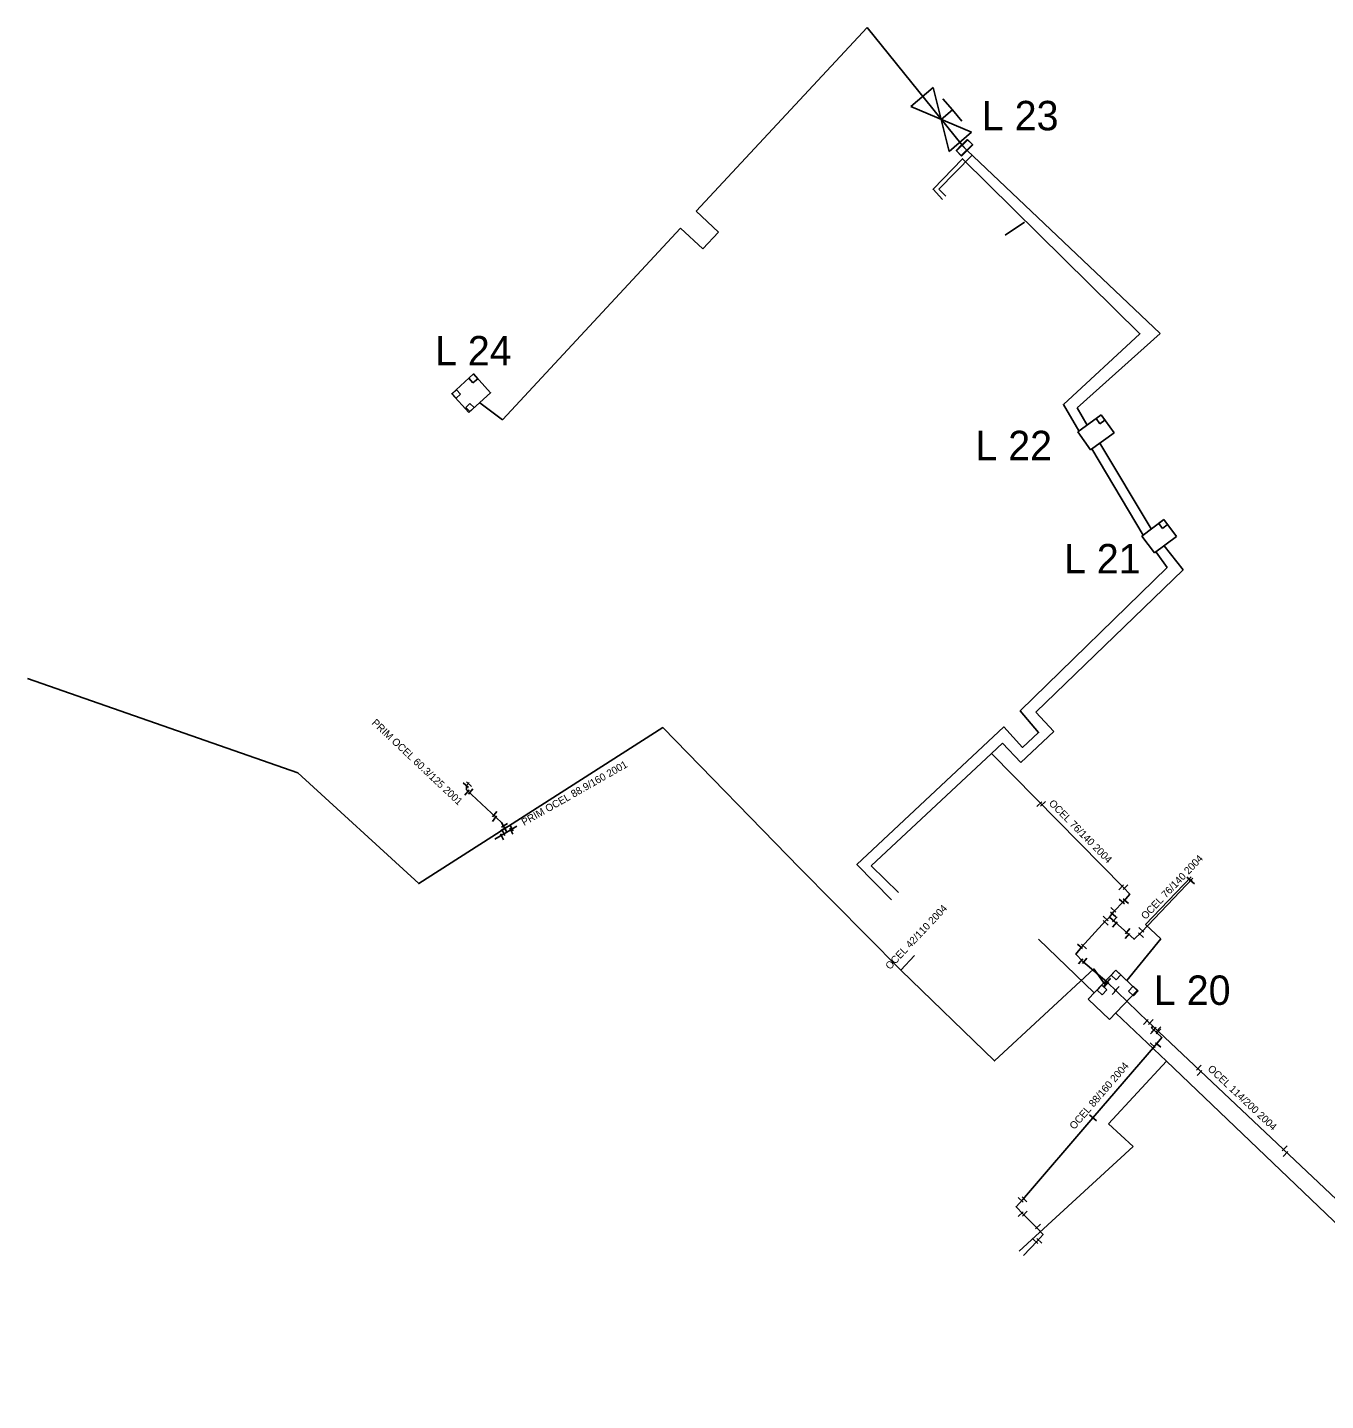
# Model space of a CAD drawing. Extents: x -642943 to -623314, y -1138561 to -1113539.
# Drawn here: x -641952.2 to -641820, y -1114162.7 to -1114022.9 of the extents above; entities that cross this region are included whole.
import ezdxf

# ---------------------------------------------------------------- set-up
doc = ezdxf.new("R2010")
doc.units = 0
for name, color, linetype in [('horkovod armatury', 7, 'Continuous'), ('horkovod dimenze', 7, 'Continuous'), ('horkovod předisol', 7, 'Continuous'), ('horkovod sváry', 7, 'Continuous'), ('horkovod trasa', 7, 'Continuous'), ('horkovod zrušený', 7, 'Continuous'), ('horkovod číslo šachty', 7, 'Continuous'), ('horkovod šachty', 7, 'Continuous')]:
    doc.layers.add(name, color=color, linetype=linetype)

# ---------------------------------------------------------------- blocks, each defined once
blk = doc.blocks.new('SPH')
at = {"layer": 'horkovod sváry'}
blk.add_line((0, -0.035), (0, 0.035), dxfattribs=at)
blk = doc.blocks.new('SCH_01_94')
at = {"layer": 'horkovod armatury'}
for p, q in [((10, 5), (-10, -5)), ((-10, -5), (-10, 5)), ((-10, 5), (10, -5)), ((-5, 5), (0, 5)), ((0, 5), (0, 0)), ((5, 5), (0, 5)), ((10, -5), (10, 5))]:
    blk.add_line(p, q, dxfattribs=at)
blk = doc.blocks.new('POINT_DISPLAY')
blk.add_line((0, 0), (0, 0))

msp = doc.modelspace()

# ---------------------------------------------------------------- linework, layer by layer
at = {"layer": 'horkovod předisol'}
for p, q in [((-641902.33, -1114104.24), (-641903.34, -1114104.84)), ((-641903.34, -1114104.84), (-641904.59, -1114105.56)), ((-641863.22, -1114118.89), (-641861.84, -1114117.42))]:
    msp.add_line(p, q, dxfattribs=at)
for points in [[(-641863.22, -1114118.89), (-641873.52, -1114108.52), (-641887.45, -1114094.19), (-641912.32, -1114110.08), (-641924.62, -1114098.78), (-641952.17, -1114089.2)], [(-641841.97, -1114113.5), (-641841.57, -1114112.97), (-641840.52, -1114111.87), (-641839.92, -1114111.17), (-641840.57, -1114110.47), (-641854, -1114096.82)], [(-641903.34, -1114104.84), (-641903.91, -1114103.86), (-641907.47, -1114100.52), (-641907.47, -1114100.09), (-641907.19, -1114099.79)], [(-641841.97, -1114113.5), (-641841.44, -1114113.98), (-641840.13, -1114115.17), (-641839.47, -1114115.75), (-641838.72, -1114115.02), (-641833.51, -1114109.53)], [(-641842.26, -1114120.1), (-641844.69, -1114118), (-641845.41, -1114117.26), (-641844.83, -1114116.56), (-641842.38, -1114113.86), (-641841.97, -1114113.5)], [(-641842.26, -1114120.1), (-641842.49, -1114120.29), (-641843.58, -1114118.77), (-641853.69, -1114128.14), (-641863.22, -1114118.89)], [(-641842.26, -1114120.1), (-641838.03, -1114124.16), (-641837.57, -1114124.6)], [(-641837.57, -1114124.6), (-641837.69, -1114124.79), (-641836.65, -1114125.76), (-641837.3, -1114126.54), (-641843.67, -1114133.93), (-641850.83, -1114142.29), (-641851.49, -1114143), (-641850.78, -1114143.75), (-641849.4, -1114145.12), (-641848.75, -1114145.83), (-641849.35, -1114146.5), (-641850.74, -1114147.96)], [(-641837.57, -1114124.6), (-641814.66, -1114146.23)]]:
    msp.add_lwpolyline(points, dxfattribs=at)
at = {"layer": 'horkovod trasa'}
for p, q in [((-641866.65, -1114022.86), (-641884.06, -1114041.59)), ((-641856.99, -1114034.86), (-641866.65, -1114022.86)), ((-641855.97, -1114035.87), (-641859.37, -1114039.34)), ((-641859.37, -1114039.34), (-641858.66, -1114040.04)), ((-641881.79, -1114043.7), (-641884.06, -1114041.59)), ((-641885.66, -1114043.31), (-641903.81, -1114062.84)), ((-641885.66, -1114043.31), (-641883.39, -1114045.42)), ((-641883.39, -1114045.42), (-641881.79, -1114043.7)), ((-641845.27, -1114061.6), (-641836.83, -1114054.05)), ((-641903.81, -1114062.84), (-641906.11, -1114061.09)), ((-641844.26, -1114063.36), (-641845.27, -1114061.6)), ((-641837.73, -1114073.94), (-641842.96, -1114065.2)), ((-641834.48, -1114078.12), (-641836.43, -1114075.67)), ((-641849.49, -1114092.62), (-641834.48, -1114078.12)), ((-641849.49, -1114092.62), (-641847.65, -1114094.6)), ((-641847.65, -1114094.6), (-641851.02, -1114097.73)), ((-641854, -1114096.82), (-641852.86, -1114095.76)), ((-641851.02, -1114097.73), (-641852.86, -1114095.76)), ((-641902.33, -1114104.24), (-641903.34, -1114104.84)), ((-641903.34, -1114104.84), (-641904.59, -1114105.56)), ((-641863.22, -1114118.89), (-641861.84, -1114117.42))]:
    msp.add_line(p, q, dxfattribs=at)
for points in [[(-641836.83, -1114054.05), (-641856.51, -1114035.36)], [(-641863.22, -1114118.89), (-641873.52, -1114108.52), (-641887.45, -1114094.19), (-641912.32, -1114110.08), (-641924.62, -1114098.78), (-641952.17, -1114089.2)], [(-641841.97, -1114113.5), (-641841.57, -1114112.97), (-641840.52, -1114111.87), (-641839.92, -1114111.17), (-641840.57, -1114110.47), (-641854, -1114096.82)], [(-641903.34, -1114104.84), (-641903.91, -1114103.86), (-641907.47, -1114100.52), (-641907.47, -1114100.09), (-641907.19, -1114099.79)], [(-641841.97, -1114113.5), (-641841.44, -1114113.98), (-641840.13, -1114115.17), (-641839.47, -1114115.75), (-641838.72, -1114115.02), (-641833.51, -1114109.53)], [(-641842.26, -1114120.1), (-641844.69, -1114118), (-641845.41, -1114117.26), (-641844.83, -1114116.56), (-641842.38, -1114113.86), (-641841.97, -1114113.5)], [(-641842.26, -1114120.1), (-641842.49, -1114120.29), (-641843.58, -1114118.77), (-641853.69, -1114128.14), (-641863.22, -1114118.89)], [(-641842.26, -1114120.1), (-641838.03, -1114124.16), (-641837.57, -1114124.6)], [(-641837.57, -1114124.6), (-641837.69, -1114124.79), (-641836.65, -1114125.76), (-641837.3, -1114126.54), (-641843.67, -1114133.93), (-641850.83, -1114142.29), (-641851.49, -1114143), (-641850.78, -1114143.75), (-641849.4, -1114145.12), (-641848.75, -1114145.83), (-641849.35, -1114146.5), (-641850.74, -1114147.96)], [(-641837.57, -1114124.6), (-641814.66, -1114146.23)]]:
    msp.add_lwpolyline(points, dxfattribs=at)
at = {"layer": 'horkovod zrušený'}
for p, q in [((-641852.59, -1114044.02), (-641850.65, -1114042.68)), ((-641838.54, -1114074.57), (-641843.78, -1114065.78)), ((-641836.1, -1114077.89), (-641837.22, -1114076.31)), ((-641866.25, -1114108.27), (-641853.99, -1114096.82)), ((-641866.25, -1114108.27), (-641863.46, -1114110.99)), ((-641838.3, -1114114.24), (-641833.68, -1114109.39)), ((-641838.3, -1114114.24), (-641836.76, -1114115.71)), ((-641843.53, -1114121.22), (-641849.22, -1114115.73)), ((-641840.2, -1114119.96), (-641836.76, -1114115.71)), ((-641836.18, -1114128.18), (-641841.35, -1114123.28)), ((-641836.18, -1114128.18), (-641842.07, -1114134.54)), ((-641800.05, -1114162.74), (-641836.18, -1114128.18)), ((-641839.57, -1114136.85), (-641842.07, -1114134.54)), ((-641839.57, -1114136.85), (-641851.19, -1114147.53))]:
    msp.add_line(p, q, dxfattribs=at)
for points in [[(-641845.12, -1114063.97), (-641846.68, -1114061.26), (-641838.89, -1114054.07), (-641856.96, -1114036.23), (-641859.95, -1114039.35), (-641858.99, -1114040.38)], [(-641864.18, -1114111.72), (-641867.7, -1114108.14), (-641852.75, -1114094.11), (-641850.85, -1114096.2), (-641849.21, -1114094.69), (-641851.07, -1114092.47), (-641836.1, -1114077.89)]]:
    msp.add_lwpolyline(points, dxfattribs=at)
at = {"layer": 'horkovod šachty'}
for p, q in [((-641856.46, -1114034.26), (-641857.03, -1114034.82)), ((-641855.9, -1114034.83), (-641856.46, -1114034.26)), ((-641857.04, -1114034.83), (-641857.61, -1114035.39)), ((-641857.61, -1114035.39), (-641857.05, -1114035.97)), ((-641857.05, -1114035.97), (-641856.48, -1114035.4)), ((-641856.48, -1114035.4), (-641857.04, -1114034.83)), ((-641857.03, -1114034.82), (-641856.47, -1114035.4)), ((-641856.47, -1114035.4), (-641855.9, -1114034.83)), ((-641906.75, -1114058.15), (-641907.23, -1114058.59)), ((-641906.32, -1114058.64), (-641906.75, -1114058.15)), ((-641908.48, -1114059.77), (-641908.93, -1114060.17)), ((-641908.08, -1114060.21), (-641908.48, -1114059.77)), ((-641907.23, -1114058.59), (-641906.8, -1114059.07)), ((-641906.8, -1114059.07), (-641906.32, -1114058.64)), ((-641908.93, -1114060.17), (-641908.52, -1114060.61)), ((-641908.52, -1114060.61), (-641908.08, -1114060.21)), ((-641907.54, -1114061.58), (-641907.11, -1114061.16)), ((-641907.11, -1114061.16), (-641906.69, -1114061.58)), ((-641907.54, -1114061.58), (-641907.11, -1114062)), ((-641906.69, -1114061.58), (-641907.11, -1114062)), ((-641845.22, -1114064.04), (-641842.82, -1114062.33)), ((-641842.82, -1114062.33), (-641843.35, -1114062.71)), ((-641843.35, -1114062.71), (-641842.97, -1114063.24)), ((-641842.44, -1114062.86), (-641842.82, -1114062.33)), ((-641841.52, -1114064.17), (-641842.82, -1114062.33)), ((-641843.92, -1114065.88), (-641845.22, -1114064.04)), ((-641842.97, -1114063.24), (-641842.44, -1114062.86)), ((-641841.52, -1114064.17), (-641843.92, -1114065.88)), ((-641838.69, -1114074.67), (-641836.45, -1114072.99)), ((-641836.45, -1114072.99), (-641836.97, -1114073.38)), ((-641836.97, -1114073.38), (-641836.58, -1114073.9)), ((-641836.58, -1114073.9), (-641836.06, -1114073.51)), ((-641836.06, -1114073.51), (-641836.45, -1114072.99)), ((-641835.17, -1114074.72), (-641836.45, -1114072.99)), ((-641837.4, -1114076.39), (-641838.69, -1114074.67)), ((-641835.17, -1114074.72), (-641837.4, -1114076.39)), ((-641844.15, -1114121.87), (-641841.33, -1114118.9)), ((-641841.33, -1114118.9), (-641841.81, -1114119.4)), ((-641841.81, -1114119.4), (-641841.3, -1114119.89)), ((-641840.82, -1114119.38), (-641841.33, -1114118.9)), ((-641839.15, -1114120.96), (-641841.33, -1114118.9)), ((-641841.3, -1114119.89), (-641840.82, -1114119.38)), ((-641842.77, -1114120.42), (-641843.25, -1114120.92)), ((-641843.25, -1114120.92), (-641842.74, -1114121.41)), ((-641842.26, -1114120.9), (-641842.77, -1114120.42)), ((-641842.74, -1114121.41), (-641842.26, -1114120.9)), ((-641841.97, -1114123.93), (-641839.15, -1114120.96)), ((-641839.58, -1114120.53), (-641840.06, -1114121.04)), ((-641840.06, -1114121.04), (-641839.55, -1114121.52)), ((-641839.07, -1114121), (-641839.58, -1114120.53)), ((-641839.55, -1114121.52), (-641839.07, -1114121)), ((-641844.15, -1114121.87), (-641841.97, -1114123.93))]:
    msp.add_line(p, q, dxfattribs=at)
for points in [[(-641857.09, -1114035.92), (-641855.93, -1114034.8), (-641856.42, -1114034.3), (-641857.57, -1114035.42), (-641857.09, -1114035.92)], [(-641907.22, -1114062.09), (-641905, -1114060.08), (-641906.75, -1114058.15), (-641908.97, -1114060.17), (-641907.22, -1114062.09)]]:
    msp.add_lwpolyline(points, dxfattribs=at)

# ---------------------------------------------------------------- block references
at = {"layer": 'horkovod armatury', "xscale": 0.30003496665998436, "yscale": 0.3000349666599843, "rotation": -49.576177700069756}
msp.add_blockref('SCH_01_94', (-641859.12, -1114032.23), dxfattribs=at)
at = {"layer": 'horkovod sváry'}
for p, xscale, yscale, rotation in [((-641907.53, -1114100.04), 10.000012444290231, 10.000012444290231, 47.78192939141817), ((-641907.41, -1114100.79), 10.000017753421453, 10.00001775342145, -39.03552970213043), ((-641907.2, -1114099.94), 10.000027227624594, 10.000027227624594, 47.70486411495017), ((-641907.03, -1114100.71), 9.99998706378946, 9.999987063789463, -39.472568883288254), ((-641849.12, -1114101.99), 10.00000276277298, 10.000002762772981, -45.54259246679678), ((-641848.76, -1114101.96), 9.999998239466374, 9.999998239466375, -45.27431190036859), ((-641904.6, -1114103.01), 9.999996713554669, 9.99999671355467, -37.67364680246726), ((-641904.6, -1114103.46), 9.999983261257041, 9.999983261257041, -37.19422773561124), ((-641903.68, -1114104.52), 10.00000097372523, 10.00000097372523, -60.071451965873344), ((-641903.6, -1114104.15), 9.999987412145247, 9.999987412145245, -58.863648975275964), ((-641903.72, -1114104.87), 10.000013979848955, 10.000013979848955, 25.836711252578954), ((-641902.88, -1114104.4), 9.999981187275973, 9.999981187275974, 28.323849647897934), ((-641902.89, -1114104.74), 10.000008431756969, 10.000008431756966, 26.316151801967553), ((-641903.85, -1114105.31), 9.9999937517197, 9.999993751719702, 27.499239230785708), ((-641840.8, -1114110.47), 10.000004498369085, 10.000004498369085, -43.31276433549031), ((-641840.35, -1114110.45), 9.99999319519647, 9.99999319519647, -45.424299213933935), ((-641833.84, -1114109.65), 9.999985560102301, 9.9999855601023, -130.18653617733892), ((-641833.59, -1114109.89), 9.999985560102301, 9.9999855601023, -130.18653617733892), ((-641840.73, -1114111.91), 9.9999987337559, 9.9999987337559, 48.73338190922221), ((-641840.32, -1114111.87), 9.999987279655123, 9.999987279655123, 48.882946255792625), ((-641841.61, -1114113.22), 10.000011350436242, 10.00001135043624, -132.00480296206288), ((-641841.58, -1114112.76), 10.000013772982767, 10.000013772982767, 45.7344702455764), ((-641842.37, -1114114.08), 10.000011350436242, 10.00001135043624, -132.00480296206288), ((-641842.36, -1114113.63), 9.999993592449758, 9.999993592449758, -132.7394608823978), ((-641841.45, -1114114.25), 9.999997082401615, 9.999997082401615, -42.44696980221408), ((-641841.43, -1114113.71), 9.999991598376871, 9.99999159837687, -43.97835421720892), ((-641840.16, -1114115.41), 10.000024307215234, 10.000024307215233, -41.845160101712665), ((-641840.13, -1114114.93), 10.000006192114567, 10.000006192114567, -41.53334572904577), ((-641838.78, -1114115.34), 9.999997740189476, 9.999997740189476, -132.45962265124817), ((-641838.74, -1114114.79), 9.999985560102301, 9.9999855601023, -130.18653617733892), ((-641844.98, -1114116.48), 9.999981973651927, 9.999981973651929, -130.53916241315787), ((-641844.58, -1114116.49), 9.999998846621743, 9.999998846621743, -130.5306544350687), ((-641844.92, -1114117.99), 9.999985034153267, 9.999985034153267, -41.47039742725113), ((-641844.51, -1114117.94), 10.000003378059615, 10.000003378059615, -40.69054263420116), ((-641842.34, -1114120.28), 10.000006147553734, 10.000006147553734, -43.04529905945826), ((-641842.31, -1114120.36), 9.99998837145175, 9.99998837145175, -41.953598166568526), ((-641842.12, -1114119.96), 10.00000493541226, 10.000004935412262, -44.185530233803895), ((-641842.1, -1114120.05), 9.9999887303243, 9.999988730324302, -42.86312291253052), ((-641841.48, -1114121.12), 9.99999393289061, 9.99999393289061, -43.87683782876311), ((-641841.25, -1114120.81), 9.999994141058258, 9.999994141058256, -43.9360877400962), ((-641838.28, -1114124.17), 10.000007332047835, 10.000007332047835, 135.95013171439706), ((-641837.76, -1114124.17), 9.99999618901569, 9.99999618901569, 136.48076456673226), ((-641837.58, -1114125.12), 9.999996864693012, 9.999996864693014, -43.00848681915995), ((-641837.46, -1114124.95), 9.999999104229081, 9.999999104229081, -43.75663669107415), ((-641837, -1114125.13), 9.999992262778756, 9.999992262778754, -41.94963188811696), ((-641836.98, -1114124.94), 9.999997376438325, 9.999997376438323, -43.64076965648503), ((-641837.58, -1114126.54), 9.999978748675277, 9.999978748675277, 48.13633772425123), ((-641837.02, -1114126.53), 9.999981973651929, 9.999981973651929, 49.46083758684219), ((-641832.87, -1114128.83), 9.999981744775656, 9.999981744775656, -43.24179234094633), ((-641832.82, -1114129.36), 9.999980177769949, 9.999980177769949, -43.34994197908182), ((-641843.76, -1114133.86), 10.00000063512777, 10.00000063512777, 49.691540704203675), ((-641843.58, -1114134.01), 10.000002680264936, 10.000002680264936, 49.42828104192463), ((-641824.14, -1114137.04), 10.000008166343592, 10.000008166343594, -43.357496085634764), ((-641824.07, -1114137.62), 9.999987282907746, 9.999987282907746, -43.30332433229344), ((-641851.02, -1114142.3), 9.999978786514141, 9.999978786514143, -134.16967904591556), ((-641850.63, -1114142.25), 9.999996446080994, 9.999996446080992, -136.97509005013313), ((-641851.02, -1114143.76), 9.999997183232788, 9.999997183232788, -44.82303712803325), ((-641850.59, -1114143.7), 9.999988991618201, 9.999988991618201, -43.72493295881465), ((-641849.26, -1114145.01), 9.999992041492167, 9.999992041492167, -45.16715262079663), ((-641849.53, -1114146.51), 10.000002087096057, 10.000002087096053, -133.94382494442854), ((-641849.13, -1114146.47), 10.000002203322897, 10.000002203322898, -134.02911234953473)]:
    msp.add_blockref('SPH', p, dxfattribs=dict(at, xscale=xscale, yscale=yscale, rotation=rotation))
at = {"layer": 'horkovod šachty'}
for p in [(-641857.04, -1114035.4), (-641856.46, -1114034.83), (-641906.77, -1114058.62), (-641908.5, -1114060.19), (-641907.11, -1114061.58), (-641842.89, -1114062.78), (-641836.51, -1114073.44), (-641841.31, -1114119.39), (-641842.75, -1114120.91), (-641839.56, -1114121.02)]:
    msp.add_blockref('POINT_DISPLAY', p, dxfattribs=at)

# ---------------------------------------------------------------- texts
at = {"layer": 'horkovod dimenze'}
for s, rotation, p in [('PRIM OCEL 60.3/125 2001', 316.6603, (-641917.17, -1114093.78)), ('PRIM OCEL 88.9/160 2001', 29.7449, (-641901.59, -1114104.22)), ('OCEL 76/140 2004', 314.7288, (-641848.22, -1114101.97)), ('OCEL 76/140 2004', 46.4047, (-641838.31, -1114113.8)), ('OCEL 42/110 2004', 46.6204, (-641864.34, -1114118.9)), ('OCEL 88/160 2004', 49.2982, (-641845.56, -1114135.19)), ('OCEL 114/200 2004', 316.7582, (-641832.04, -1114129.03))]:
    msp.add_text(s, height=0.75, rotation=rotation, dxfattribs=at).set_placement(p)
at = {"layer": 'horkovod číslo šachty'}
for s, p in [('L 23', (-641854.98, -1114033.34)), ('L 24', (-641910.67, -1114057.29)), ('L 22', (-641855.64, -1114066.95)), ('L 21', (-641846.62, -1114078.48)), ('L 20', (-641837.46, -1114122.44))]:
    msp.add_text(s, height=3, dxfattribs=at).set_placement(p)

doc.saveas('drawing.dxf')
